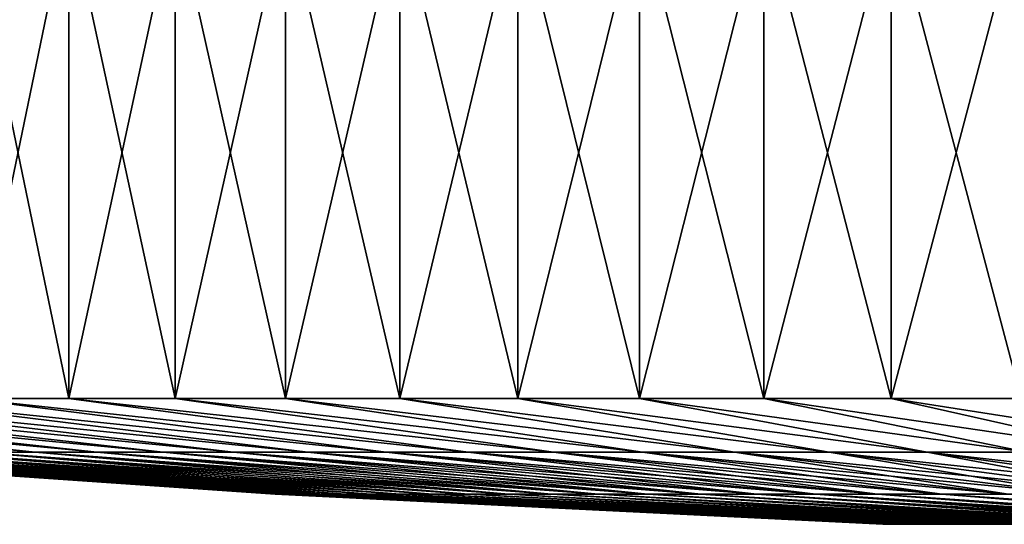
# Model space of a CAD drawing. Header units: millimetres. Extents: x -125 to 125, y -45 to 4025.
# Tile 310 of 656: x -8.59 to -4.56, y 3897.99 to 3900.05. Entities that reach past the tile are written whole.
import ezdxf

# ---------------------------------------------------------------- set-up
doc = ezdxf.new("R2010")
doc.units = ezdxf.units.MM
doc.header["$LTSCALE"] = 6.999206
doc.layers.add('28', color=7, linetype='CONTINUOUS')
doc.layers.add('29', color=7, linetype='CONTINUOUS')

msp = doc.modelspace()

# ---------------------------------------------------------------- linework, layer by layer
at = {"layer": '28', "color": 7, "linetype": 'CONTINUOUS'}
for points in [[(-8.8034, 3900.5144, -8.8742), (-8.3863, 3900.5144, -9.2693), (-8.8034, 3898.5045, -8.8742), (-8.8034, 3900.5144, -8.8742)], [(-8.8034, 3898.5045, -8.8742), (-8.3863, 3900.5144, -9.2693), (-8.3863, 3898.5045, -9.2693), (-8.8034, 3898.5045, -8.8742)], [(-8.3863, 3900.5144, 9.2693), (-8.8034, 3900.5144, 8.8742), (-8.3863, 3898.5045, 9.2693), (-8.3863, 3900.5144, 9.2693)], [(-8.3863, 3898.5045, 9.2693), (-8.8034, 3900.5144, 8.8742), (-8.8034, 3898.5045, 8.8742), (-8.3863, 3898.5045, 9.2693)], [(-8.3863, 3900.5144, -9.2693), (-7.9516, 3900.5144, -9.6448), (-8.3863, 3898.5045, -9.2693), (-8.3863, 3900.5144, -9.2693)], [(-8.3863, 3898.5045, -9.2693), (-7.9516, 3900.5144, -9.6448), (-7.9516, 3898.5045, -9.6448), (-8.3863, 3898.5045, -9.2693)], [(-7.9516, 3900.5144, 9.6448), (-8.3863, 3900.5144, 9.2693), (-7.9516, 3898.5045, 9.6448), (-7.9516, 3900.5144, 9.6448)], [(-7.9516, 3898.5045, 9.6448), (-8.3863, 3900.5144, 9.2693), (-8.3863, 3898.5045, 9.2693), (-7.9516, 3898.5045, 9.6448)], [(-7.9516, 3900.5144, -9.6448), (-7.5, 3900.5144, -10), (-7.9516, 3898.5045, -9.6448), (-7.9516, 3900.5144, -9.6448)], [(-7.9516, 3898.5045, -9.6448), (-7.5, 3900.5144, -10), (-7.5, 3898.5045, -10), (-7.9516, 3898.5045, -9.6448)], [(-7.5, 3900.5144, 10), (-7.9516, 3900.5144, 9.6448), (-7.5, 3898.5045, 10), (-7.5, 3900.5144, 10)], [(-7.5, 3898.5045, 10), (-7.9516, 3900.5144, 9.6448), (-7.9516, 3898.5045, 9.6448), (-7.5, 3898.5045, 10)], [(-7.5, 3900.5144, -10), (-7.0326, 3900.5144, -10.334), (-7.5, 3898.5045, -10), (-7.5, 3900.5144, -10)], [(-7.5, 3898.5045, -10), (-7.0326, 3900.5144, -10.334), (-7.0326, 3898.5045, -10.334), (-7.5, 3898.5045, -10)], [(-7.0326, 3900.5144, 10.334), (-7.5, 3900.5144, 10), (-7.0326, 3898.5045, 10.334), (-7.0326, 3900.5144, 10.334)], [(-7.0326, 3898.5045, 10.334), (-7.5, 3900.5144, 10), (-7.5, 3898.5045, 10), (-7.0326, 3898.5045, 10.334)], [(-7.0326, 3900.5144, -10.334), (-6.5503, 3900.5144, -10.6463), (-7.0326, 3898.5045, -10.334), (-7.0326, 3900.5144, -10.334)], [(-7.0326, 3898.5045, -10.334), (-6.5503, 3900.5144, -10.6463), (-6.5503, 3898.5045, -10.6463), (-7.0326, 3898.5045, -10.334)], [(-6.5503, 3900.5144, 10.6463), (-7.0326, 3900.5144, 10.334), (-6.5503, 3898.5045, 10.6463), (-6.5503, 3900.5144, 10.6463)], [(-6.5503, 3898.5045, 10.6463), (-7.0326, 3900.5144, 10.334), (-7.0326, 3898.5045, 10.334), (-6.5503, 3898.5045, 10.6463)], [(-6.5503, 3900.5144, -10.6463), (-6.0542, 3900.5144, -10.936), (-6.5503, 3898.5045, -10.6463), (-6.5503, 3900.5144, -10.6463)], [(-6.5503, 3898.5045, -10.6463), (-6.0542, 3900.5144, -10.936), (-6.0542, 3898.5045, -10.936), (-6.5503, 3898.5045, -10.6463)], [(-6.0542, 3900.5144, 10.936), (-6.5503, 3900.5144, 10.6463), (-6.0542, 3898.5045, 10.936), (-6.0542, 3900.5144, 10.936)], [(-6.0542, 3898.5045, 10.936), (-6.5503, 3900.5144, 10.6463), (-6.5503, 3898.5045, 10.6463), (-6.0542, 3898.5045, 10.936)], [(-6.0542, 3900.5144, -10.936), (-5.5454, 3900.5144, -11.2026), (-6.0542, 3898.5045, -10.936), (-6.0542, 3900.5144, -10.936)], [(-6.0542, 3898.5045, -10.936), (-5.5454, 3900.5144, -11.2026), (-5.5454, 3898.5045, -11.2026), (-6.0542, 3898.5045, -10.936)], [(-5.5454, 3900.5144, 11.2026), (-6.0542, 3900.5144, 10.936), (-5.5454, 3898.5045, 11.2026), (-5.5454, 3900.5144, 11.2026)], [(-5.5454, 3898.5045, 11.2026), (-6.0542, 3900.5144, 10.936), (-6.0542, 3898.5045, 10.936), (-5.5454, 3898.5045, 11.2026)], [(-5.5454, 3900.5144, -11.2026), (-5.0248, 3900.5144, -11.4456), (-5.5454, 3898.5045, -11.2026), (-5.5454, 3900.5144, -11.2026)], [(-5.5454, 3898.5045, -11.2026), (-5.0248, 3900.5144, -11.4456), (-5.0248, 3898.5045, -11.4456), (-5.5454, 3898.5045, -11.2026)], [(-5.0248, 3900.5144, 11.4456), (-5.5454, 3900.5144, 11.2026), (-5.0248, 3898.5045, 11.4456), (-5.0248, 3900.5144, 11.4456)], [(-5.0248, 3898.5045, 11.4456), (-5.5454, 3900.5144, 11.2026), (-5.5454, 3898.5045, 11.2026), (-5.0248, 3898.5045, 11.4456)], [(-5.0248, 3900.5144, -11.4456), (-4.4936, 3900.5144, -11.6644), (-5.0248, 3898.5045, -11.4456), (-5.0248, 3900.5144, -11.4456)], [(-5.0248, 3898.5045, -11.4456), (-4.4936, 3900.5144, -11.6644), (-4.4936, 3898.5045, -11.6644), (-5.0248, 3898.5045, -11.4456)], [(-4.4936, 3900.5144, 11.6644), (-5.0248, 3900.5144, 11.4456), (-4.4936, 3898.5045, 11.6644), (-4.4936, 3900.5144, 11.6644)], [(-4.4936, 3898.5045, 11.6644), (-5.0248, 3900.5144, 11.4456), (-5.0248, 3898.5045, 11.4456), (-4.4936, 3898.5045, 11.6644)]]:
    msp.add_3dface(points, dxfattribs=at)
at = {"layer": '29', "color": 7, "linetype": 'CONTINUOUS'}
for points in [[(-10.8872, 3898.5045, -6.1416), (-10.5935, 3898.5045, -6.6354), (-8.5241, 3898.2851, -5.2779), (-10.8872, 3898.5045, -6.1416)], [(-8.7588, 3898.2851, -4.8786), (-10.8872, 3898.5045, -6.1416), (-8.5241, 3898.2851, -5.2779), (-8.7588, 3898.2851, -4.8786)], [(-10.5935, 3898.5045, 6.6354), (-10.8872, 3898.5045, 6.1416), (-8.5241, 3898.2851, 5.2779), (-10.5935, 3898.5045, 6.6354)], [(-8.5241, 3898.2851, 5.2779), (-10.8872, 3898.5045, 6.1416), (-8.7588, 3898.2851, 4.8786), (-8.5241, 3898.2851, 5.2779)], [(-10.5935, 3898.5045, -6.6354), (-10.2774, 3898.5045, -7.1151), (-8.2713, 3898.2851, -5.666), (-10.5935, 3898.5045, -6.6354)], [(-8.5241, 3898.2851, -5.2779), (-10.5935, 3898.5045, -6.6354), (-8.2713, 3898.2851, -5.666), (-8.5241, 3898.2851, -5.2779)], [(-10.2774, 3898.5045, 7.1151), (-10.5935, 3898.5045, 6.6354), (-8.2713, 3898.2851, 5.666), (-10.2774, 3898.5045, 7.1151)], [(-8.2713, 3898.2851, 5.666), (-10.5935, 3898.5045, 6.6354), (-8.5241, 3898.2851, 5.2779), (-8.2713, 3898.2851, 5.666)], [(-10.2774, 3898.5045, -7.1151), (-9.9396, 3898.5045, -7.5798), (-8.0008, 3898.2851, -6.0419), (-10.2774, 3898.5045, -7.1151)], [(-8.2713, 3898.2851, -5.666), (-10.2774, 3898.5045, -7.1151), (-8.0008, 3898.2851, -6.0419), (-8.2713, 3898.2851, -5.666)], [(-9.9396, 3898.5045, 7.5798), (-10.2774, 3898.5045, 7.1151), (-8.0008, 3898.2851, 6.0419), (-9.9396, 3898.5045, 7.5798)], [(-8.0008, 3898.2851, 6.0419), (-10.2774, 3898.5045, 7.1151), (-8.2713, 3898.2851, 5.666), (-8.0008, 3898.2851, 6.0419)], [(-9.9396, 3898.5045, -7.5798), (-9.5808, 3898.5045, -8.0285), (-7.7132, 3898.2851, -6.405), (-9.9396, 3898.5045, -7.5798)], [(-8.0008, 3898.2851, -6.0419), (-9.9396, 3898.5045, -7.5798), (-7.7132, 3898.2851, -6.405), (-8.0008, 3898.2851, -6.0419)], [(-9.5808, 3898.5045, 8.0285), (-9.9396, 3898.5045, 7.5798), (-7.7132, 3898.2851, 6.405), (-9.5808, 3898.5045, 8.0285)], [(-7.7132, 3898.2851, 6.405), (-9.9396, 3898.5045, 7.5798), (-8.0008, 3898.2851, 6.0419), (-7.7132, 3898.2851, 6.405)], [(-9.5808, 3898.5045, -8.0285), (-9.2018, 3898.5045, -8.4603), (-7.4092, 3898.2851, -6.7543), (-9.5808, 3898.5045, -8.0285)], [(-7.7132, 3898.2851, -6.405), (-9.5808, 3898.5045, -8.0285), (-7.4092, 3898.2851, -6.7543), (-7.7132, 3898.2851, -6.405)], [(-9.2018, 3898.5045, 8.4603), (-9.5808, 3898.5045, 8.0285), (-7.4092, 3898.2851, 6.7543), (-9.2018, 3898.5045, 8.4603)], [(-7.4092, 3898.2851, 6.7543), (-9.5808, 3898.5045, 8.0285), (-7.7132, 3898.2851, 6.405), (-7.4092, 3898.2851, 6.7543)], [(-9.2018, 3898.5045, -8.4603), (-8.8034, 3898.5045, -8.8742), (-7.0893, 3898.2851, -7.0893), (-9.2018, 3898.5045, -8.4603)], [(-7.4092, 3898.2851, -6.7543), (-9.2018, 3898.5045, -8.4603), (-7.0893, 3898.2851, -7.0893), (-7.4092, 3898.2851, -6.7543)], [(-8.8034, 3898.5045, 8.8742), (-9.2018, 3898.5045, 8.4603), (-7.0893, 3898.2851, 7.0893), (-8.8034, 3898.5045, 8.8742)], [(-7.0893, 3898.2851, 7.0893), (-9.2018, 3898.5045, 8.4603), (-7.4092, 3898.2851, 6.7543), (-7.0893, 3898.2851, 7.0893)], [(-8.8034, 3898.5045, -8.8742), (-8.3863, 3898.5045, -9.2693), (-6.7543, 3898.2851, -7.4092), (-8.8034, 3898.5045, -8.8742)], [(-7.0893, 3898.2851, -7.0893), (-8.8034, 3898.5045, -8.8742), (-6.7543, 3898.2851, -7.4092), (-7.0893, 3898.2851, -7.0893)], [(-8.3863, 3898.5045, 9.2693), (-8.8034, 3898.5045, 8.8742), (-6.7543, 3898.2851, 7.4092), (-8.3863, 3898.5045, 9.2693)], [(-6.7543, 3898.2851, 7.4092), (-8.8034, 3898.5045, 8.8742), (-7.0893, 3898.2851, 7.0893), (-6.7543, 3898.2851, 7.4092)], [(-8.3863, 3898.5045, -9.2693), (-7.9516, 3898.5045, -9.6448), (-6.405, 3898.2851, -7.7132), (-8.3863, 3898.5045, -9.2693)], [(-6.7543, 3898.2851, -7.4092), (-8.3863, 3898.5045, -9.2693), (-6.405, 3898.2851, -7.7132), (-6.7543, 3898.2851, -7.4092)], [(-7.9516, 3898.5045, 9.6448), (-8.3863, 3898.5045, 9.2693), (-6.405, 3898.2851, 7.7132), (-7.9516, 3898.5045, 9.6448)], [(-6.405, 3898.2851, 7.7132), (-8.3863, 3898.5045, 9.2693), (-6.7543, 3898.2851, 7.4092), (-6.405, 3898.2851, 7.7132)], [(-7.9516, 3898.5045, -9.6448), (-7.5, 3898.5045, -10), (-6.0419, 3898.2851, -8.0008), (-7.9516, 3898.5045, -9.6448)], [(-6.405, 3898.2851, -7.7132), (-7.9516, 3898.5045, -9.6448), (-6.0419, 3898.2851, -8.0008), (-6.405, 3898.2851, -7.7132)], [(-7.5, 3898.5045, 10), (-7.9516, 3898.5045, 9.6448), (-6.0419, 3898.2851, 8.0008), (-7.5, 3898.5045, 10)], [(-6.0419, 3898.2851, 8.0008), (-7.9516, 3898.5045, 9.6448), (-6.405, 3898.2851, 7.7132), (-6.0419, 3898.2851, 8.0008)], [(-7.5, 3898.5045, -10), (-7.0326, 3898.5045, -10.334), (-5.666, 3898.2851, -8.2713), (-7.5, 3898.5045, -10)], [(-6.0419, 3898.2851, -8.0008), (-7.5, 3898.5045, -10), (-5.666, 3898.2851, -8.2713), (-6.0419, 3898.2851, -8.0008)], [(-7.0326, 3898.5045, 10.334), (-7.5, 3898.5045, 10), (-5.666, 3898.2851, 8.2713), (-7.0326, 3898.5045, 10.334)], [(-5.666, 3898.2851, 8.2713), (-7.5, 3898.5045, 10), (-6.0419, 3898.2851, 8.0008), (-5.666, 3898.2851, 8.2713)], [(-7.0326, 3898.5045, -10.334), (-6.5503, 3898.5045, -10.6463), (-5.2779, 3898.2851, -8.5241), (-7.0326, 3898.5045, -10.334)], [(-5.666, 3898.2851, -8.2713), (-7.0326, 3898.5045, -10.334), (-5.2779, 3898.2851, -8.5241), (-5.666, 3898.2851, -8.2713)], [(-6.5503, 3898.5045, 10.6463), (-7.0326, 3898.5045, 10.334), (-5.2779, 3898.2851, 8.5241), (-6.5503, 3898.5045, 10.6463)], [(-5.2779, 3898.2851, 8.5241), (-7.0326, 3898.5045, 10.334), (-5.666, 3898.2851, 8.2713), (-5.2779, 3898.2851, 8.5241)], [(-6.5503, 3898.5045, -10.6463), (-6.0542, 3898.5045, -10.936), (-4.8786, 3898.2851, -8.7588), (-6.5503, 3898.5045, -10.6463)], [(-5.2779, 3898.2851, -8.5241), (-6.5503, 3898.5045, -10.6463), (-4.8786, 3898.2851, -8.7588), (-5.2779, 3898.2851, -8.5241)], [(-6.0542, 3898.5045, 10.936), (-6.5503, 3898.5045, 10.6463), (-4.8786, 3898.2851, 8.7588), (-6.0542, 3898.5045, 10.936)], [(-4.8786, 3898.2851, 8.7588), (-6.5503, 3898.5045, 10.6463), (-5.2779, 3898.2851, 8.5241), (-4.8786, 3898.2851, 8.7588)], [(-6.0542, 3898.5045, -10.936), (-5.5454, 3898.5045, -11.2026), (-4.4689, 3898.2851, -8.9747), (-6.0542, 3898.5045, -10.936)], [(-4.8786, 3898.2851, -8.7588), (-6.0542, 3898.5045, -10.936), (-4.4689, 3898.2851, -8.9747), (-4.8786, 3898.2851, -8.7588)], [(-5.5454, 3898.5045, 11.2026), (-6.0542, 3898.5045, 10.936), (-4.4689, 3898.2851, 8.9747), (-5.5454, 3898.5045, 11.2026)], [(-4.4689, 3898.2851, 8.9747), (-6.0542, 3898.5045, 10.936), (-4.8786, 3898.2851, 8.7588), (-4.4689, 3898.2851, 8.9747)], [(-5.5454, 3898.5045, -11.2026), (-5.0248, 3898.5045, -11.4456), (-4.0496, 3898.2851, -9.1716), (-5.5454, 3898.5045, -11.2026)], [(-4.4689, 3898.2851, -8.9747), (-5.5454, 3898.5045, -11.2026), (-4.0496, 3898.2851, -9.1716), (-4.4689, 3898.2851, -8.9747)], [(-5.0248, 3898.5045, 11.4456), (-5.5454, 3898.5045, 11.2026), (-4.0496, 3898.2851, 9.1716), (-5.0248, 3898.5045, 11.4456)], [(-4.0496, 3898.2851, 9.1716), (-5.5454, 3898.5045, 11.2026), (-4.4689, 3898.2851, 8.9747), (-4.0496, 3898.2851, 9.1716)], [(-5.0248, 3898.5045, -11.4456), (-4.4936, 3898.5045, -11.6644), (-3.6217, 3898.2851, -9.3488), (-5.0248, 3898.5045, -11.4456)], [(-4.0496, 3898.2851, -9.1716), (-5.0248, 3898.5045, -11.4456), (-3.6217, 3898.2851, -9.3488), (-4.0496, 3898.2851, -9.1716)], [(-4.4936, 3898.5045, 11.6644), (-5.0248, 3898.5045, 11.4456), (-3.6217, 3898.2851, 9.3488), (-4.4936, 3898.5045, 11.6644)], [(-3.6217, 3898.2851, 9.3488), (-5.0248, 3898.5045, 11.4456), (-4.0496, 3898.2851, 9.1716), (-3.6217, 3898.2851, 9.3488)], [(-10.0151, 3898.2851, 0.463), (-10.0258, 3898.2851), (-7.5348, 3898.1136, 0.3484), (-10.0151, 3898.2851, 0.463)], [(-10.0258, 3898.2851), (-10.0151, 3898.2851, -0.463), (-7.5429, 3898.1136), (-10.0258, 3898.2851)], [(-10.0258, 3898.2851), (-7.5429, 3898.1136), (-7.5348, 3898.1136, 0.3484), (-10.0258, 3898.2851)], [(-9.983, 3898.2851, 0.9251), (-10.0151, 3898.2851, 0.463), (-7.5107, 3898.1136, 0.696), (-9.983, 3898.2851, 0.9251)], [(-10.0151, 3898.2851, 0.463), (-7.5348, 3898.1136, 0.3484), (-7.5107, 3898.1136, 0.696), (-10.0151, 3898.2851, 0.463)], [(-10.0151, 3898.2851, -0.463), (-9.983, 3898.2851, -0.9251), (-7.5348, 3898.1136, -0.3484), (-10.0151, 3898.2851, -0.463)], [(-10.0151, 3898.2851, -0.463), (-7.5348, 3898.1136, -0.3484), (-7.5429, 3898.1136), (-10.0151, 3898.2851, -0.463)], [(-9.9297, 3898.2851, 1.3851), (-9.983, 3898.2851, 0.9251), (-7.4705, 3898.1136, 1.0421), (-9.9297, 3898.2851, 1.3851)], [(-9.983, 3898.2851, 0.9251), (-7.5107, 3898.1136, 0.696), (-7.4705, 3898.1136, 1.0421), (-9.983, 3898.2851, 0.9251)], [(-9.983, 3898.2851, -0.9251), (-9.9297, 3898.2851, -1.3851), (-7.5107, 3898.1136, -0.696), (-9.983, 3898.2851, -0.9251)], [(-9.983, 3898.2851, -0.9251), (-7.5107, 3898.1136, -0.696), (-7.5348, 3898.1136, -0.3484), (-9.983, 3898.2851, -0.9251)], [(-9.8551, 3898.2851, 1.8422), (-9.9297, 3898.2851, 1.3851), (-7.4144, 3898.1136, 1.386), (-9.8551, 3898.2851, 1.8422)], [(-9.9297, 3898.2851, 1.3851), (-7.4705, 3898.1136, 1.0421), (-7.4144, 3898.1136, 1.386), (-9.9297, 3898.2851, 1.3851)], [(-9.9297, 3898.2851, -1.3851), (-9.8551, 3898.2851, -1.8422), (-7.4705, 3898.1136, -1.0421), (-9.9297, 3898.2851, -1.3851)], [(-9.9297, 3898.2851, -1.3851), (-7.4705, 3898.1136, -1.0421), (-7.5107, 3898.1136, -0.696), (-9.9297, 3898.2851, -1.3851)], [(-9.7595, 3898.2851, 2.2954), (-9.8551, 3898.2851, 1.8422), (-7.3425, 3898.1136, 1.7269), (-9.7595, 3898.2851, 2.2954)], [(-9.8551, 3898.2851, 1.8422), (-7.4144, 3898.1136, 1.386), (-7.3425, 3898.1136, 1.7269), (-9.8551, 3898.2851, 1.8422)], [(-9.8551, 3898.2851, -1.8422), (-9.7595, 3898.2851, -2.2954), (-7.4144, 3898.1136, -1.386), (-9.8551, 3898.2851, -1.8422)], [(-9.8551, 3898.2851, -1.8422), (-7.4144, 3898.1136, -1.386), (-7.4705, 3898.1136, -1.0421), (-9.8551, 3898.2851, -1.8422)], [(-9.6431, 3898.2851, 2.7437), (-9.7595, 3898.2851, 2.2954), (-7.2549, 3898.1136, 2.0642), (-9.6431, 3898.2851, 2.7437)], [(-9.7595, 3898.2851, 2.2954), (-7.3425, 3898.1136, 1.7269), (-7.2549, 3898.1136, 2.0642), (-9.7595, 3898.2851, 2.2954)], [(-9.7595, 3898.2851, -2.2954), (-9.6431, 3898.2851, -2.7437), (-7.3425, 3898.1136, -1.7269), (-9.7595, 3898.2851, -2.2954)], [(-9.7595, 3898.2851, -2.2954), (-7.3425, 3898.1136, -1.7269), (-7.4144, 3898.1136, -1.386), (-9.7595, 3898.2851, -2.2954)], [(-9.5061, 3898.2851, 3.1861), (-9.6431, 3898.2851, 2.7437), (-7.1518, 3898.1136, 2.3971), (-9.5061, 3898.2851, 3.1861)], [(-9.6431, 3898.2851, 2.7437), (-7.2549, 3898.1136, 2.0642), (-7.1518, 3898.1136, 2.3971), (-9.6431, 3898.2851, 2.7437)], [(-9.6431, 3898.2851, -2.7437), (-9.5061, 3898.2851, -3.1861), (-7.2549, 3898.1136, -2.0642), (-9.6431, 3898.2851, -2.7437)], [(-9.6431, 3898.2851, -2.7437), (-7.2549, 3898.1136, -2.0642), (-7.3425, 3898.1136, -1.7269), (-9.6431, 3898.2851, -2.7437)], [(-9.3488, 3898.2851, 3.6217), (-9.5061, 3898.2851, 3.1861), (-7.0335, 3898.1136, 2.7248), (-9.3488, 3898.2851, 3.6217)], [(-9.5061, 3898.2851, 3.1861), (-7.1518, 3898.1136, 2.3971), (-7.0335, 3898.1136, 2.7248), (-9.5061, 3898.2851, 3.1861)], [(-9.5061, 3898.2851, -3.1861), (-9.3488, 3898.2851, -3.6217), (-7.1518, 3898.1136, -2.3971), (-9.5061, 3898.2851, -3.1861)], [(-9.5061, 3898.2851, -3.1861), (-7.1518, 3898.1136, -2.3971), (-7.2549, 3898.1136, -2.0642), (-9.5061, 3898.2851, -3.1861)], [(-9.1716, 3898.2851, 4.0496), (-9.3488, 3898.2851, 3.6217), (-6.9002, 3898.1136, 3.0467), (-9.1716, 3898.2851, 4.0496)], [(-9.3488, 3898.2851, 3.6217), (-7.0335, 3898.1136, 2.7248), (-6.9002, 3898.1136, 3.0467), (-9.3488, 3898.2851, 3.6217)], [(-9.3488, 3898.2851, -3.6217), (-9.1716, 3898.2851, -4.0496), (-7.0335, 3898.1136, -2.7248), (-9.3488, 3898.2851, -3.6217)], [(-9.3488, 3898.2851, -3.6217), (-7.0335, 3898.1136, -2.7248), (-7.1518, 3898.1136, -2.3971), (-9.3488, 3898.2851, -3.6217)], [(-8.9747, 3898.2851, 4.4689), (-9.1716, 3898.2851, 4.0496), (-6.7521, 3898.1136, 3.3621), (-8.9747, 3898.2851, 4.4689)], [(-9.1716, 3898.2851, 4.0496), (-6.9002, 3898.1136, 3.0467), (-6.7521, 3898.1136, 3.3621), (-9.1716, 3898.2851, 4.0496)], [(-9.1716, 3898.2851, -4.0496), (-8.9747, 3898.2851, -4.4689), (-6.9002, 3898.1136, -3.0467), (-9.1716, 3898.2851, -4.0496)], [(-9.1716, 3898.2851, -4.0496), (-6.9002, 3898.1136, -3.0467), (-7.0335, 3898.1136, -2.7248), (-9.1716, 3898.2851, -4.0496)], [(-8.7588, 3898.2851, 4.8786), (-8.9747, 3898.2851, 4.4689), (-6.5896, 3898.1136, 3.6704), (-8.7588, 3898.2851, 4.8786)], [(-8.9747, 3898.2851, 4.4689), (-6.7521, 3898.1136, 3.3621), (-6.5896, 3898.1136, 3.6704), (-8.9747, 3898.2851, 4.4689)], [(-8.9747, 3898.2851, -4.4689), (-8.7588, 3898.2851, -4.8786), (-6.7521, 3898.1136, -3.3621), (-8.9747, 3898.2851, -4.4689)], [(-8.9747, 3898.2851, -4.4689), (-6.7521, 3898.1136, -3.3621), (-6.9002, 3898.1136, -3.0467), (-8.9747, 3898.2851, -4.4689)], [(-8.5241, 3898.2851, 5.2779), (-8.7588, 3898.2851, 4.8786), (-6.4131, 3898.1136, 3.9708), (-8.5241, 3898.2851, 5.2779)], [(-8.7588, 3898.2851, 4.8786), (-6.5896, 3898.1136, 3.6704), (-6.4131, 3898.1136, 3.9708), (-8.7588, 3898.2851, 4.8786)], [(-8.7588, 3898.2851, -4.8786), (-8.5241, 3898.2851, -5.2779), (-6.5896, 3898.1136, -3.6704), (-8.7588, 3898.2851, -4.8786)], [(-8.7588, 3898.2851, -4.8786), (-6.5896, 3898.1136, -3.6704), (-6.7521, 3898.1136, -3.3621), (-8.7588, 3898.2851, -4.8786)], [(-8.2713, 3898.2851, 5.666), (-8.5241, 3898.2851, 5.2779), (-6.2228, 3898.1136, 4.2627), (-8.2713, 3898.2851, 5.666)], [(-8.5241, 3898.2851, 5.2779), (-6.4131, 3898.1136, 3.9708), (-6.2228, 3898.1136, 4.2627), (-8.5241, 3898.2851, 5.2779)], [(-8.5241, 3898.2851, -5.2779), (-8.2713, 3898.2851, -5.666), (-6.4131, 3898.1136, -3.9708), (-8.5241, 3898.2851, -5.2779)], [(-8.5241, 3898.2851, -5.2779), (-6.4131, 3898.1136, -3.9708), (-6.5896, 3898.1136, -3.6704), (-8.5241, 3898.2851, -5.2779)], [(-8.0008, 3898.2851, 6.0419), (-8.2713, 3898.2851, 5.666), (-6.0193, 3898.1136, 4.5456), (-8.0008, 3898.2851, 6.0419)], [(-8.2713, 3898.2851, 5.666), (-6.2228, 3898.1136, 4.2627), (-6.0193, 3898.1136, 4.5456), (-8.2713, 3898.2851, 5.666)], [(-8.2713, 3898.2851, -5.666), (-8.0008, 3898.2851, -6.0419), (-6.2228, 3898.1136, -4.2627), (-8.2713, 3898.2851, -5.666)], [(-8.2713, 3898.2851, -5.666), (-6.2228, 3898.1136, -4.2627), (-6.4131, 3898.1136, -3.9708), (-8.2713, 3898.2851, -5.666)], [(-7.7132, 3898.2851, 6.405), (-8.0008, 3898.2851, 6.0419), (-5.803, 3898.1136, 4.8187), (-7.7132, 3898.2851, 6.405)], [(-8.0008, 3898.2851, 6.0419), (-6.0193, 3898.1136, 4.5456), (-5.803, 3898.1136, 4.8187), (-8.0008, 3898.2851, 6.0419)], [(-8.0008, 3898.2851, -6.0419), (-7.7132, 3898.2851, -6.405), (-6.0193, 3898.1136, -4.5456), (-8.0008, 3898.2851, -6.0419)], [(-8.0008, 3898.2851, -6.0419), (-6.0193, 3898.1136, -4.5456), (-6.2228, 3898.1136, -4.2627), (-8.0008, 3898.2851, -6.0419)], [(-7.4092, 3898.2851, 6.7543), (-7.7132, 3898.2851, 6.405), (-5.5742, 3898.1136, 5.0816), (-7.4092, 3898.2851, 6.7543)], [(-7.7132, 3898.2851, 6.405), (-5.803, 3898.1136, 4.8187), (-5.5742, 3898.1136, 5.0816), (-7.7132, 3898.2851, 6.405)], [(-7.7132, 3898.2851, -6.405), (-7.4092, 3898.2851, -6.7543), (-5.803, 3898.1136, -4.8187), (-7.7132, 3898.2851, -6.405)], [(-7.7132, 3898.2851, -6.405), (-5.803, 3898.1136, -4.8187), (-6.0193, 3898.1136, -4.5456), (-7.7132, 3898.2851, -6.405)], [(-7.0893, 3898.2851, 7.0893), (-7.4092, 3898.2851, 6.7543), (-5.3336, 3898.1136, 5.3336), (-7.0893, 3898.2851, 7.0893)], [(-7.4092, 3898.2851, 6.7543), (-5.5742, 3898.1136, 5.0816), (-5.3336, 3898.1136, 5.3336), (-7.4092, 3898.2851, 6.7543)], [(-7.4092, 3898.2851, -6.7543), (-7.0893, 3898.2851, -7.0893), (-5.5742, 3898.1136, -5.0816), (-7.4092, 3898.2851, -6.7543)], [(-7.4092, 3898.2851, -6.7543), (-5.5742, 3898.1136, -5.0816), (-5.803, 3898.1136, -4.8187), (-7.4092, 3898.2851, -6.7543)], [(-6.7543, 3898.2851, 7.4092), (-7.0893, 3898.2851, 7.0893), (-5.0816, 3898.1136, 5.5742), (-6.7543, 3898.2851, 7.4092)], [(-7.0893, 3898.2851, 7.0893), (-5.3336, 3898.1136, 5.3336), (-5.0816, 3898.1136, 5.5742), (-7.0893, 3898.2851, 7.0893)], [(-7.0893, 3898.2851, -7.0893), (-6.7543, 3898.2851, -7.4092), (-5.3336, 3898.1136, -5.3336), (-7.0893, 3898.2851, -7.0893)], [(-7.0893, 3898.2851, -7.0893), (-5.3336, 3898.1136, -5.3336), (-5.5742, 3898.1136, -5.0816), (-7.0893, 3898.2851, -7.0893)], [(-6.405, 3898.2851, 7.7132), (-6.7543, 3898.2851, 7.4092), (-4.8187, 3898.1136, 5.803), (-6.405, 3898.2851, 7.7132)], [(-6.7543, 3898.2851, 7.4092), (-5.0816, 3898.1136, 5.5742), (-4.8187, 3898.1136, 5.803), (-6.7543, 3898.2851, 7.4092)], [(-6.7543, 3898.2851, -7.4092), (-6.405, 3898.2851, -7.7132), (-5.0816, 3898.1136, -5.5742), (-6.7543, 3898.2851, -7.4092)], [(-6.7543, 3898.2851, -7.4092), (-5.0816, 3898.1136, -5.5742), (-5.3336, 3898.1136, -5.3336), (-6.7543, 3898.2851, -7.4092)], [(-6.0419, 3898.2851, 8.0008), (-6.405, 3898.2851, 7.7132), (-4.5456, 3898.1136, 6.0193), (-6.0419, 3898.2851, 8.0008)], [(-6.405, 3898.2851, 7.7132), (-4.8187, 3898.1136, 5.803), (-4.5456, 3898.1136, 6.0193), (-6.405, 3898.2851, 7.7132)], [(-6.405, 3898.2851, -7.7132), (-6.0419, 3898.2851, -8.0008), (-4.8187, 3898.1136, -5.803), (-6.405, 3898.2851, -7.7132)], [(-6.405, 3898.2851, -7.7132), (-4.8187, 3898.1136, -5.803), (-5.0816, 3898.1136, -5.5742), (-6.405, 3898.2851, -7.7132)], [(-5.666, 3898.2851, 8.2713), (-6.0419, 3898.2851, 8.0008), (-4.2627, 3898.1136, 6.2228), (-5.666, 3898.2851, 8.2713)], [(-6.0419, 3898.2851, 8.0008), (-4.5456, 3898.1136, 6.0193), (-4.2627, 3898.1136, 6.2228), (-6.0419, 3898.2851, 8.0008)], [(-6.0419, 3898.2851, -8.0008), (-5.666, 3898.2851, -8.2713), (-4.5456, 3898.1136, -6.0193), (-6.0419, 3898.2851, -8.0008)], [(-6.0419, 3898.2851, -8.0008), (-4.5456, 3898.1136, -6.0193), (-4.8187, 3898.1136, -5.803), (-6.0419, 3898.2851, -8.0008)], [(-5.2779, 3898.2851, 8.5241), (-5.666, 3898.2851, 8.2713), (-3.9708, 3898.1136, 6.4131), (-5.2779, 3898.2851, 8.5241)], [(-5.666, 3898.2851, 8.2713), (-4.2627, 3898.1136, 6.2228), (-3.9708, 3898.1136, 6.4131), (-5.666, 3898.2851, 8.2713)], [(-5.666, 3898.2851, -8.2713), (-5.2779, 3898.2851, -8.5241), (-4.2627, 3898.1136, -6.2228), (-5.666, 3898.2851, -8.2713)], [(-5.666, 3898.2851, -8.2713), (-4.2627, 3898.1136, -6.2228), (-4.5456, 3898.1136, -6.0193), (-5.666, 3898.2851, -8.2713)], [(-4.8786, 3898.2851, 8.7588), (-5.2779, 3898.2851, 8.5241), (-3.6704, 3898.1136, 6.5896), (-4.8786, 3898.2851, 8.7588)], [(-5.2779, 3898.2851, 8.5241), (-3.9708, 3898.1136, 6.4131), (-3.6704, 3898.1136, 6.5896), (-5.2779, 3898.2851, 8.5241)], [(-5.2779, 3898.2851, -8.5241), (-4.8786, 3898.2851, -8.7588), (-3.9708, 3898.1136, -6.4131), (-5.2779, 3898.2851, -8.5241)], [(-5.2779, 3898.2851, -8.5241), (-3.9708, 3898.1136, -6.4131), (-4.2627, 3898.1136, -6.2228), (-5.2779, 3898.2851, -8.5241)], [(-4.4689, 3898.2851, 8.9747), (-4.8786, 3898.2851, 8.7588), (-3.3621, 3898.1136, 6.7521), (-4.4689, 3898.2851, 8.9747)], [(-4.8786, 3898.2851, 8.7588), (-3.6704, 3898.1136, 6.5896), (-3.3621, 3898.1136, 6.7521), (-4.8786, 3898.2851, 8.7588)], [(-4.8786, 3898.2851, -8.7588), (-4.4689, 3898.2851, -8.9747), (-3.6704, 3898.1136, -6.5896), (-4.8786, 3898.2851, -8.7588)], [(-4.8786, 3898.2851, -8.7588), (-3.6704, 3898.1136, -6.5896), (-3.9708, 3898.1136, -6.4131), (-4.8786, 3898.2851, -8.7588)], [(-5.0595, 3897.9907), (-5.0573, 3897.9907, 0.1499), (-7.5429, 3898.1136), (-5.0595, 3897.9907)], [(-7.5429, 3898.1136), (-5.0573, 3897.9907, 0.1499), (-7.5348, 3898.1136, 0.3484), (-7.5429, 3898.1136)], [(-7.5348, 3898.1136, -0.3484), (-5.0595, 3897.9907), (-7.5429, 3898.1136), (-7.5348, 3898.1136, -0.3484)], [(-5.0506, 3897.9907, 0.2997), (-5.0395, 3897.9907, 0.4493), (-7.5348, 3898.1136, 0.3484), (-5.0506, 3897.9907, 0.2997)], [(-7.5348, 3898.1136, 0.3484), (-5.0395, 3897.9907, 0.4493), (-7.5107, 3898.1136, 0.696), (-7.5348, 3898.1136, 0.3484)], [(-5.0573, 3897.9907, 0.1499), (-5.0506, 3897.9907, 0.2997), (-7.5348, 3898.1136, 0.3484), (-5.0573, 3897.9907, 0.1499)], [(-5.0573, 3897.9907, -0.1499), (-5.0595, 3897.9907), (-7.5348, 3898.1136, -0.3484), (-5.0573, 3897.9907, -0.1499)], [(-5.0506, 3897.9907, -0.2997), (-5.0573, 3897.9907, -0.1499), (-7.5348, 3898.1136, -0.3484), (-5.0506, 3897.9907, -0.2997)], [(-7.5107, 3898.1136, -0.696), (-5.0506, 3897.9907, -0.2997), (-7.5348, 3898.1136, -0.3484), (-7.5107, 3898.1136, -0.696)], [(-5.0395, 3897.9907, 0.4493), (-5.024, 3897.9907, 0.5984), (-7.5107, 3898.1136, 0.696), (-5.0395, 3897.9907, 0.4493)], [(-7.5107, 3898.1136, 0.696), (-5.024, 3897.9907, 0.5984), (-7.4705, 3898.1136, 1.0421), (-7.5107, 3898.1136, 0.696)], [(-5.0395, 3897.9907, -0.4493), (-5.0506, 3897.9907, -0.2997), (-7.5107, 3898.1136, -0.696), (-5.0395, 3897.9907, -0.4493)], [(-5.024, 3897.9907, -0.5984), (-5.0395, 3897.9907, -0.4493), (-7.5107, 3898.1136, -0.696), (-5.024, 3897.9907, -0.5984)], [(-7.4705, 3898.1136, -1.0421), (-5.024, 3897.9907, -0.5984), (-7.5107, 3898.1136, -0.696), (-7.4705, 3898.1136, -1.0421)], [(-5.0041, 3897.9907, 0.747), (-4.9797, 3897.9907, 0.895), (-7.4705, 3898.1136, 1.0421), (-5.0041, 3897.9907, 0.747)], [(-7.4705, 3898.1136, 1.0421), (-4.9797, 3897.9907, 0.895), (-7.4144, 3898.1136, 1.386), (-7.4705, 3898.1136, 1.0421)], [(-5.024, 3897.9907, 0.5984), (-5.0041, 3897.9907, 0.747), (-7.4705, 3898.1136, 1.0421), (-5.024, 3897.9907, 0.5984)], [(-5.0041, 3897.9907, -0.747), (-5.024, 3897.9907, -0.5984), (-7.4705, 3898.1136, -1.0421), (-5.0041, 3897.9907, -0.747)], [(-7.4144, 3898.1136, -1.386), (-5.0041, 3897.9907, -0.747), (-7.4705, 3898.1136, -1.0421), (-7.4144, 3898.1136, -1.386)], [(-4.9797, 3897.9907, 0.895), (-4.951, 3897.9907, 1.0422), (-7.4144, 3898.1136, 1.386), (-4.9797, 3897.9907, 0.895)], [(-7.4144, 3898.1136, 1.386), (-4.951, 3897.9907, 1.0422), (-7.3425, 3898.1136, 1.7269), (-7.4144, 3898.1136, 1.386)], [(-4.9797, 3897.9907, -0.895), (-5.0041, 3897.9907, -0.747), (-7.4144, 3898.1136, -1.386), (-4.9797, 3897.9907, -0.895)], [(-4.951, 3897.9907, -1.0422), (-4.9797, 3897.9907, -0.895), (-7.4144, 3898.1136, -1.386), (-4.951, 3897.9907, -1.0422)], [(-7.3425, 3898.1136, -1.7269), (-4.951, 3897.9907, -1.0422), (-7.4144, 3898.1136, -1.386), (-7.3425, 3898.1136, -1.7269)], [(-4.918, 3897.9907, 1.1884), (-4.8806, 3897.9907, 1.3336), (-7.3425, 3898.1136, 1.7269), (-4.918, 3897.9907, 1.1884)], [(-7.3425, 3898.1136, 1.7269), (-4.8806, 3897.9907, 1.3336), (-7.2549, 3898.1136, 2.0642), (-7.3425, 3898.1136, 1.7269)], [(-4.951, 3897.9907, 1.0422), (-4.918, 3897.9907, 1.1884), (-7.3425, 3898.1136, 1.7269), (-4.951, 3897.9907, 1.0422)], [(-4.918, 3897.9907, -1.1884), (-4.951, 3897.9907, -1.0422), (-7.3425, 3898.1136, -1.7269), (-4.918, 3897.9907, -1.1884)], [(-7.2549, 3898.1136, -2.0642), (-4.918, 3897.9907, -1.1884), (-7.3425, 3898.1136, -1.7269), (-7.2549, 3898.1136, -2.0642)], [(-4.8806, 3897.9907, 1.3336), (-4.8389, 3897.9907, 1.4777), (-7.2549, 3898.1136, 2.0642), (-4.8806, 3897.9907, 1.3336)], [(-7.2549, 3898.1136, 2.0642), (-4.8389, 3897.9907, 1.4777), (-7.1518, 3898.1136, 2.3971), (-7.2549, 3898.1136, 2.0642)], [(-4.8806, 3897.9907, -1.3336), (-4.918, 3897.9907, -1.1884), (-7.2549, 3898.1136, -2.0642), (-4.8806, 3897.9907, -1.3336)], [(-4.8389, 3897.9907, -1.4777), (-4.8806, 3897.9907, -1.3336), (-7.2549, 3898.1136, -2.0642), (-4.8389, 3897.9907, -1.4777)], [(-7.1518, 3898.1136, -2.3971), (-4.8389, 3897.9907, -1.4777), (-7.2549, 3898.1136, -2.0642), (-7.1518, 3898.1136, -2.3971)], [(-4.793, 3897.9907, 1.6204), (-4.7429, 3897.9907, 1.7617), (-7.1518, 3898.1136, 2.3971), (-4.793, 3897.9907, 1.6204)], [(-7.1518, 3898.1136, 2.3971), (-4.7429, 3897.9907, 1.7617), (-7.0335, 3898.1136, 2.7248), (-7.1518, 3898.1136, 2.3971)], [(-4.8389, 3897.9907, 1.4777), (-4.793, 3897.9907, 1.6204), (-7.1518, 3898.1136, 2.3971), (-4.8389, 3897.9907, 1.4777)], [(-4.793, 3897.9907, -1.6204), (-4.8389, 3897.9907, -1.4777), (-7.1518, 3898.1136, -2.3971), (-4.793, 3897.9907, -1.6204)], [(-7.0335, 3898.1136, -2.7248), (-4.793, 3897.9907, -1.6204), (-7.1518, 3898.1136, -2.3971), (-7.0335, 3898.1136, -2.7248)], [(-4.6886, 3897.9907, 1.9015), (-4.6302, 3897.9907, 2.0396), (-7.0335, 3898.1136, 2.7248), (-4.6886, 3897.9907, 1.9015)], [(-7.0335, 3898.1136, 2.7248), (-4.6302, 3897.9907, 2.0396), (-6.9002, 3898.1136, 3.0467), (-7.0335, 3898.1136, 2.7248)], [(-4.7429, 3897.9907, 1.7617), (-4.6886, 3897.9907, 1.9015), (-7.0335, 3898.1136, 2.7248), (-4.7429, 3897.9907, 1.7617)], [(-4.7429, 3897.9907, -1.7617), (-4.793, 3897.9907, -1.6204), (-7.0335, 3898.1136, -2.7248), (-4.7429, 3897.9907, -1.7617)], [(-4.6886, 3897.9907, -1.9015), (-4.7429, 3897.9907, -1.7617), (-7.0335, 3898.1136, -2.7248), (-4.6886, 3897.9907, -1.9015)], [(-6.9002, 3898.1136, -3.0467), (-4.6886, 3897.9907, -1.9015), (-7.0335, 3898.1136, -2.7248), (-6.9002, 3898.1136, -3.0467)], [(-4.6302, 3897.9907, 2.0396), (-4.5677, 3897.9907, 2.1759), (-6.9002, 3898.1136, 3.0467), (-4.6302, 3897.9907, 2.0396)], [(-6.9002, 3898.1136, 3.0467), (-4.5677, 3897.9907, 2.1759), (-6.7521, 3898.1136, 3.3621), (-6.9002, 3898.1136, 3.0467)], [(-4.6302, 3897.9907, -2.0396), (-4.6886, 3897.9907, -1.9015), (-6.9002, 3898.1136, -3.0467), (-4.6302, 3897.9907, -2.0396)], [(-4.5677, 3897.9907, -2.1759), (-4.6302, 3897.9907, -2.0396), (-6.9002, 3898.1136, -3.0467), (-4.5677, 3897.9907, -2.1759)], [(-6.7521, 3898.1136, -3.3621), (-4.5677, 3897.9907, -2.1759), (-6.9002, 3898.1136, -3.0467), (-6.7521, 3898.1136, -3.3621)], [(-4.5012, 3897.9907, 2.3103), (-4.4308, 3897.9907, 2.4427), (-6.7521, 3898.1136, 3.3621), (-4.5012, 3897.9907, 2.3103)], [(-6.7521, 3898.1136, 3.3621), (-4.4308, 3897.9907, 2.4427), (-6.5896, 3898.1136, 3.6704), (-6.7521, 3898.1136, 3.3621)], [(-4.5677, 3897.9907, 2.1759), (-4.5012, 3897.9907, 2.3103), (-6.7521, 3898.1136, 3.3621), (-4.5677, 3897.9907, 2.1759)], [(-4.5012, 3897.9907, -2.3103), (-4.5677, 3897.9907, -2.1759), (-6.7521, 3898.1136, -3.3621), (-4.5012, 3897.9907, -2.3103)], [(-6.5896, 3898.1136, -3.6704), (-4.5012, 3897.9907, -2.3103), (-6.7521, 3898.1136, -3.3621), (-6.5896, 3898.1136, -3.6704)], [(-4.4308, 3897.9907, 2.4427), (-4.3565, 3897.9907, 2.5729), (-6.5896, 3898.1136, 3.6704), (-4.4308, 3897.9907, 2.4427)], [(-6.5896, 3898.1136, 3.6704), (-4.3565, 3897.9907, 2.5729), (-6.4131, 3898.1136, 3.9708), (-6.5896, 3898.1136, 3.6704)], [(-4.4308, 3897.9907, -2.4427), (-4.5012, 3897.9907, -2.3103), (-6.5896, 3898.1136, -3.6704), (-4.4308, 3897.9907, -2.4427)], [(-4.3565, 3897.9907, -2.5729), (-4.4308, 3897.9907, -2.4427), (-6.5896, 3898.1136, -3.6704), (-4.3565, 3897.9907, -2.5729)], [(-6.4131, 3898.1136, -3.9708), (-4.3565, 3897.9907, -2.5729), (-6.5896, 3898.1136, -3.6704), (-6.4131, 3898.1136, -3.9708)], [(-4.2783, 3897.9907, 2.7009), (-4.1964, 3897.9907, 2.8265), (-6.4131, 3898.1136, 3.9708), (-4.2783, 3897.9907, 2.7009)], [(-6.4131, 3898.1136, 3.9708), (-4.1964, 3897.9907, 2.8265), (-6.2228, 3898.1136, 4.2627), (-6.4131, 3898.1136, 3.9708)], [(-4.3565, 3897.9907, 2.5729), (-4.2783, 3897.9907, 2.7009), (-6.4131, 3898.1136, 3.9708), (-4.3565, 3897.9907, 2.5729)], [(-4.2783, 3897.9907, -2.7009), (-4.3565, 3897.9907, -2.5729), (-6.4131, 3898.1136, -3.9708), (-4.2783, 3897.9907, -2.7009)], [(-6.2228, 3898.1136, -4.2627), (-4.2783, 3897.9907, -2.7009), (-6.4131, 3898.1136, -3.9708), (-6.2228, 3898.1136, -4.2627)], [(-4.1964, 3897.9907, 2.8265), (-4.1108, 3897.9907, 2.9496), (-6.2228, 3898.1136, 4.2627), (-4.1964, 3897.9907, 2.8265)], [(-6.2228, 3898.1136, 4.2627), (-4.1108, 3897.9907, 2.9496), (-6.0193, 3898.1136, 4.5456), (-6.2228, 3898.1136, 4.2627)], [(-4.1964, 3897.9907, -2.8265), (-4.2783, 3897.9907, -2.7009), (-6.2228, 3898.1136, -4.2627), (-4.1964, 3897.9907, -2.8265)], [(-4.1108, 3897.9907, -2.9496), (-4.1964, 3897.9907, -2.8265), (-6.2228, 3898.1136, -4.2627), (-4.1108, 3897.9907, -2.9496)], [(-6.0193, 3898.1136, -4.5456), (-4.1108, 3897.9907, -2.9496), (-6.2228, 3898.1136, -4.2627), (-6.0193, 3898.1136, -4.5456)], [(-4.0216, 3897.9907, 3.0701), (-3.9288, 3897.9907, 3.1879), (-6.0193, 3898.1136, 4.5456), (-4.0216, 3897.9907, 3.0701)], [(-6.0193, 3898.1136, 4.5456), (-3.9288, 3897.9907, 3.1879), (-5.803, 3898.1136, 4.8187), (-6.0193, 3898.1136, 4.5456)], [(-4.1108, 3897.9907, 2.9496), (-4.0216, 3897.9907, 3.0701), (-6.0193, 3898.1136, 4.5456), (-4.1108, 3897.9907, 2.9496)], [(-4.0216, 3897.9907, -3.0701), (-4.1108, 3897.9907, -2.9496), (-6.0193, 3898.1136, -4.5456), (-4.0216, 3897.9907, -3.0701)], [(-5.803, 3898.1136, -4.8187), (-4.0216, 3897.9907, -3.0701), (-6.0193, 3898.1136, -4.5456), (-5.803, 3898.1136, -4.8187)], [(-3.9288, 3897.9907, 3.1879), (-3.8326, 3897.9907, 3.303), (-5.803, 3898.1136, 4.8187), (-3.9288, 3897.9907, 3.1879)], [(-5.803, 3898.1136, 4.8187), (-3.8326, 3897.9907, 3.303), (-5.5742, 3898.1136, 5.0816), (-5.803, 3898.1136, 4.8187)], [(-3.9288, 3897.9907, -3.1879), (-4.0216, 3897.9907, -3.0701), (-5.803, 3898.1136, -4.8187), (-3.9288, 3897.9907, -3.1879)], [(-3.8326, 3897.9907, -3.303), (-3.9288, 3897.9907, -3.1879), (-5.803, 3898.1136, -4.8187), (-3.8326, 3897.9907, -3.303)], [(-5.5742, 3898.1136, -5.0816), (-3.8326, 3897.9907, -3.303), (-5.803, 3898.1136, -4.8187), (-5.5742, 3898.1136, -5.0816)], [(-3.7331, 3897.9907, 3.4151), (-3.6302, 3897.9907, 3.5242), (-5.5742, 3898.1136, 5.0816), (-3.7331, 3897.9907, 3.4151)], [(-5.5742, 3898.1136, 5.0816), (-3.6302, 3897.9907, 3.5242), (-5.3336, 3898.1136, 5.3336), (-5.5742, 3898.1136, 5.0816)], [(-3.8326, 3897.9907, 3.303), (-3.7331, 3897.9907, 3.4151), (-5.5742, 3898.1136, 5.0816), (-3.8326, 3897.9907, 3.303)], [(-3.7331, 3897.9907, -3.4151), (-3.8326, 3897.9907, -3.303), (-5.5742, 3898.1136, -5.0816), (-3.7331, 3897.9907, -3.4151)], [(-5.3336, 3898.1136, -5.3336), (-3.7331, 3897.9907, -3.4151), (-5.5742, 3898.1136, -5.0816), (-5.3336, 3898.1136, -5.3336)], [(-3.5242, 3897.9907, 3.6302), (-3.4151, 3897.9907, 3.7331), (-5.3336, 3898.1136, 5.3336), (-3.5242, 3897.9907, 3.6302)], [(-5.3336, 3898.1136, 5.3336), (-3.4151, 3897.9907, 3.7331), (-5.0816, 3898.1136, 5.5742), (-5.3336, 3898.1136, 5.3336)], [(-3.6302, 3897.9907, 3.5242), (-3.5242, 3897.9907, 3.6302), (-5.3336, 3898.1136, 5.3336), (-3.6302, 3897.9907, 3.5242)], [(-3.6302, 3897.9907, -3.5242), (-3.7331, 3897.9907, -3.4151), (-5.3336, 3898.1136, -5.3336), (-3.6302, 3897.9907, -3.5242)], [(-3.5242, 3897.9907, -3.6302), (-3.6302, 3897.9907, -3.5242), (-5.3336, 3898.1136, -5.3336), (-3.5242, 3897.9907, -3.6302)], [(-5.0816, 3898.1136, -5.5742), (-3.5242, 3897.9907, -3.6302), (-5.3336, 3898.1136, -5.3336), (-5.0816, 3898.1136, -5.5742)], [(-3.4151, 3897.9907, 3.7331), (-3.303, 3897.9907, 3.8326), (-5.0816, 3898.1136, 5.5742), (-3.4151, 3897.9907, 3.7331)], [(-5.0816, 3898.1136, 5.5742), (-3.303, 3897.9907, 3.8326), (-4.8187, 3898.1136, 5.803), (-5.0816, 3898.1136, 5.5742)], [(-3.4151, 3897.9907, -3.7331), (-3.5242, 3897.9907, -3.6302), (-5.0816, 3898.1136, -5.5742), (-3.4151, 3897.9907, -3.7331)], [(-3.303, 3897.9907, -3.8326), (-3.4151, 3897.9907, -3.7331), (-5.0816, 3898.1136, -5.5742), (-3.303, 3897.9907, -3.8326)], [(-4.8187, 3898.1136, -5.803), (-3.303, 3897.9907, -3.8326), (-5.0816, 3898.1136, -5.5742), (-4.8187, 3898.1136, -5.803)], [(-3.1879, 3897.9907, 3.9288), (-3.0701, 3897.9907, 4.0216), (-4.8187, 3898.1136, 5.803), (-3.1879, 3897.9907, 3.9288)], [(-4.8187, 3898.1136, 5.803), (-3.0701, 3897.9907, 4.0216), (-4.5456, 3898.1136, 6.0193), (-4.8187, 3898.1136, 5.803)], [(-3.303, 3897.9907, 3.8326), (-3.1879, 3897.9907, 3.9288), (-4.8187, 3898.1136, 5.803), (-3.303, 3897.9907, 3.8326)], [(-3.1879, 3897.9907, -3.9288), (-3.303, 3897.9907, -3.8326), (-4.8187, 3898.1136, -5.803), (-3.1879, 3897.9907, -3.9288)], [(-4.5456, 3898.1136, -6.0193), (-3.1879, 3897.9907, -3.9288), (-4.8187, 3898.1136, -5.803), (-4.5456, 3898.1136, -6.0193)]]:
    msp.add_3dface(points, dxfattribs=at)

doc.saveas('drawing.dxf')
